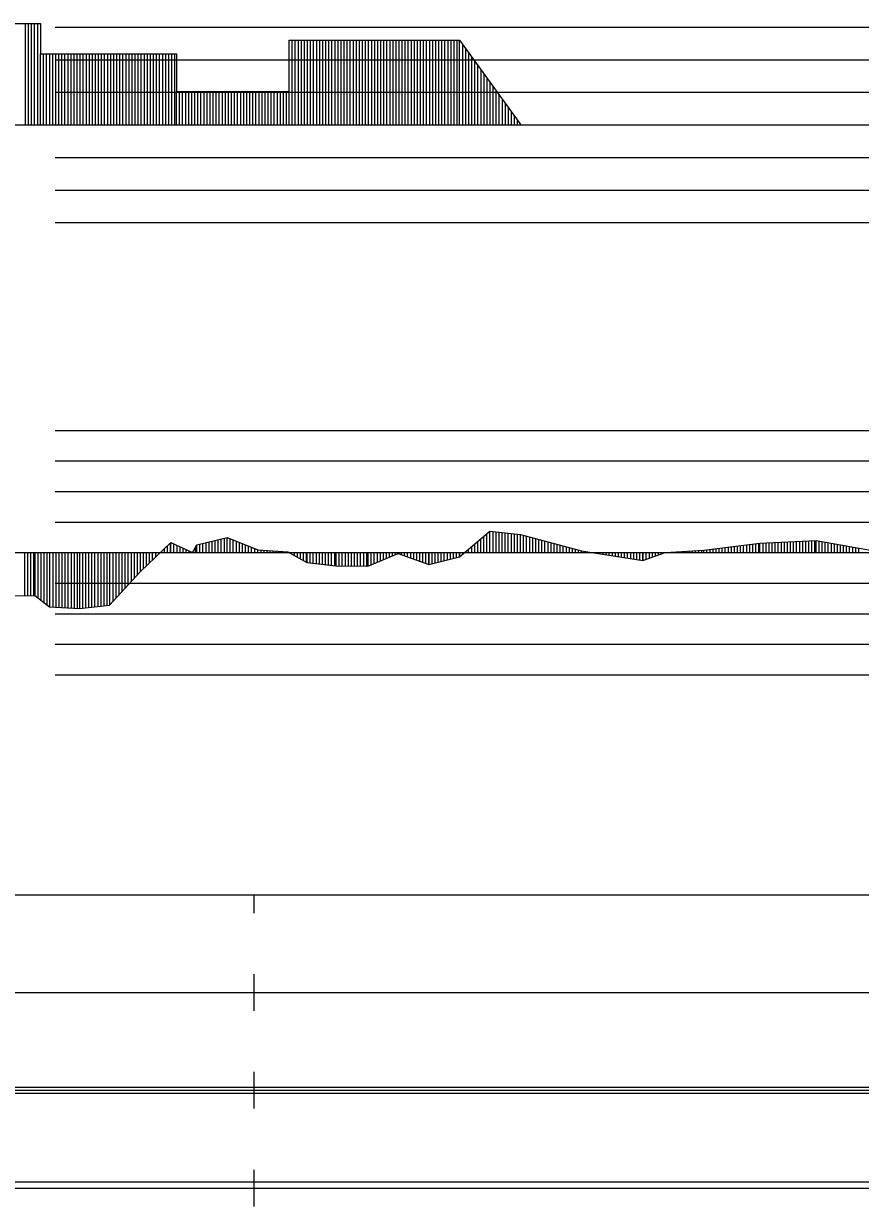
# Model space of a CAD drawing. Extents: x 2 to 10148, y 0 to 380.
# Drawn here: x 1579.4 to 1647.9, y 188.5 to 285.3 of the extents above; entities that cross this region are included whole.
import ezdxf

# ---------------------------------------------------------------- set-up
doc = ezdxf.new("R2010")
doc.units = 0
for name, color, linetype in [('POSUN_CARA', 7, 'Continuous'), ('POSUN_RASTR', 7, 'Continuous'), ('RYCHL_C', 7, 'Continuous'), ('RYCHL_RASTR', 7, 'Continuous'), ('ZRYCHL_CARA', 7, 'Continuous'), ('ZRYCHL_RASTR', 7, 'Continuous')]:
    doc.layers.add(name, color=color, linetype=linetype)

msp = doc.modelspace()

# ---------------------------------------------------------------- linework, layer by layer
at = {"layer": 'POSUN_CARA'}
for p, q in [((1593.596, 242.621), (1596.079, 243.222)), ((1595.096, 242), (1595.096, 242.984)), ((1595.346, 242), (1595.346, 243.044)), ((1595.596, 242), (1595.596, 243.105)), ((1595.846, 242), (1595.846, 243.165)), ((1596.079, 243.222), (1598.596, 242.227)), ((1596.079, 242), (1596.079, 243.222)), ((1596.329, 242), (1596.329, 243.123)), ((1596.579, 242), (1596.579, 243.024)), ((1615.088, 241.657), (1617.585, 243.766)), ((1616.838, 242), (1616.838, 243.135)), ((1617.088, 242), (1617.088, 243.347)), ((1617.338, 242), (1617.338, 243.558)), ((1617.585, 243.766), (1620.088, 243.491)), ((1617.585, 242), (1617.585, 243.766)), ((1617.835, 242), (1617.835, 243.739)), ((1618.085, 242), (1618.085, 243.711)), ((1618.335, 242), (1618.335, 243.684)), ((1618.585, 242), (1618.585, 243.656)), ((1618.835, 242), (1618.835, 243.629)), ((1619.085, 242), (1619.085, 243.601)), ((1619.335, 242), (1619.335, 243.574)), ((1619.585, 242), (1619.585, 243.546)), ((1619.835, 242), (1619.835, 243.519)), ((1620.085, 242), (1620.085, 243.491)), ((1620.088, 243.491), (1625.074, 242.132)), ((1620.088, 242), (1620.088, 243.491)), ((1620.338, 242), (1620.338, 243.423)), ((1620.588, 242), (1620.588, 243.355)), ((1620.838, 242), (1620.838, 243.286)), ((1621.088, 242), (1621.088, 243.218)), ((1621.338, 242), (1621.338, 243.15)), ((1621.588, 242), (1621.588, 243.082)), ((1621.838, 242), (1621.838, 243.014)), ((1622.088, 242), (1622.088, 242.946)), ((1639.684, 242.776), (1644.275, 242.985)), ((1643.184, 242), (1643.184, 242.935)), ((1643.434, 242), (1643.434, 242.947)), ((1643.684, 242), (1643.684, 242.958)), ((1643.934, 242), (1643.934, 242.969)), ((1644.184, 242), (1644.184, 242.981)), ((1644.275, 242.985), (1649.028, 242.135)), ((1644.275, 242), (1644.275, 242.985)), ((1644.525, 242), (1644.525, 242.94)), ((1579.485, 242), (1579.485, 238.476)), ((1579.735, 242), (1579.735, 238.48)), ((1579.985, 242), (1579.985, 238.484)), ((1580.235, 242), (1580.235, 238.487)), ((1580.328, 242), (1580.328, 238.489)), ((1580.578, 242), (1580.578, 238.3)), ((1580.828, 242), (1580.828, 238.111)), ((1581.078, 242), (1581.078, 237.923)), ((1581.328, 242), (1581.328, 237.734)), ((1581.545, 242), (1581.545, 237.57)), ((1581.795, 242), (1581.795, 237.555)), ((1582.045, 242), (1582.045, 237.54)), ((1582.295, 242), (1582.295, 237.525)), ((1582.545, 242), (1582.545, 237.51)), ((1582.795, 242), (1582.795, 237.494)), ((1583.045, 242), (1583.045, 237.479)), ((1583.295, 242), (1583.295, 237.464)), ((1583.545, 242), (1583.545, 237.449)), ((1583.795, 242), (1583.795, 237.434)), ((1583.979, 242), (1583.979, 237.423)), ((1584.229, 242), (1584.229, 237.45)), ((1584.479, 242), (1584.479, 237.478)), ((1584.729, 242), (1584.729, 237.505)), ((1584.979, 242), (1584.979, 237.533)), ((1585.229, 242), (1585.229, 237.56)), ((1585.479, 242), (1585.479, 237.588)), ((1585.729, 242), (1585.729, 237.616)), ((1585.979, 242), (1585.979, 237.643)), ((1586.229, 242), (1586.229, 237.671)), ((1586.456, 242), (1586.456, 237.696)), ((1586.706, 242), (1586.706, 237.97)), ((1586.956, 242), (1586.956, 238.244)), ((1587.206, 242), (1587.206, 238.518)), ((1587.456, 242), (1587.456, 238.792)), ((1587.706, 242), (1587.706, 239.066)), ((1587.956, 242), (1587.956, 239.34)), ((1588.206, 242), (1588.206, 239.614)), ((1588.456, 242), (1588.456, 239.889)), ((1588.706, 242), (1588.706, 240.163)), ((1588.951, 240.432), (1591.472, 242.813)), ((1588.951, 242), (1588.951, 240.432)), ((1589.201, 242), (1589.201, 240.668)), ((1589.451, 242), (1589.451, 240.904)), ((1589.701, 242), (1589.701, 241.14)), ((1589.951, 242), (1589.951, 241.377)), ((1590.201, 242), (1590.201, 241.613)), ((1590.451, 242), (1590.451, 241.849)), ((1590.701, 242), (1590.701, 242.085)), ((1590.951, 242), (1590.951, 242.321)), ((1591.201, 242), (1591.201, 242.557)), ((1591.451, 242), (1591.451, 242.794)), ((1591.472, 242.813), (1593.228, 242)), ((1591.472, 242), (1591.472, 242.813)), ((1591.722, 242), (1591.722, 242.697)), ((1591.972, 242), (1591.972, 242.581)), ((1592.222, 242), (1592.222, 242.466)), ((1592.472, 242), (1592.472, 242.35)), ((1592.722, 242), (1592.722, 242.234)), ((1592.972, 242), (1592.972, 242.119)), ((1593.222, 242), (1593.222, 242.003)), ((1593.228, 242), (1593.596, 242.621)), ((1593.228, 242), (1593.228, 242)), ((1593.478, 242), (1593.478, 242.423)), ((1593.596, 242), (1593.596, 242.621)), ((1593.846, 242), (1593.846, 242.682)), ((1594.096, 242), (1594.096, 242.742)), ((1594.346, 242), (1594.346, 242.803)), ((1594.596, 242), (1594.596, 242.863)), ((1594.846, 242), (1594.846, 242.924)), ((1596.829, 242), (1596.829, 242.925)), ((1597.079, 242), (1597.079, 242.827)), ((1597.329, 242), (1597.329, 242.728)), ((1597.579, 242), (1597.579, 242.629)), ((1597.829, 242), (1597.829, 242.53)), ((1598.079, 242), (1598.079, 242.431)), ((1598.329, 242), (1598.329, 242.333)), ((1598.579, 242), (1598.579, 242.234)), ((1598.596, 242.227), (1601.048, 242.065)), ((1598.596, 242), (1598.596, 242.227)), ((1598.846, 242), (1598.846, 242.211)), ((1599.096, 242), (1599.096, 242.194)), ((1599.346, 242), (1599.346, 242.178)), ((1599.596, 242), (1599.596, 242.161)), ((1599.846, 242), (1599.846, 242.144)), ((1600.096, 242), (1600.096, 242.128)), ((1600.346, 242), (1600.346, 242.111)), ((1600.596, 242), (1600.596, 242.095)), ((1600.846, 242), (1600.846, 242.078)), ((1601.048, 242.065), (1602.6, 241.179)), ((1601.048, 242), (1601.048, 242.065)), ((1601.298, 242), (1601.298, 241.922)), ((1601.548, 242), (1601.548, 241.779)), ((1601.798, 242), (1601.798, 241.637)), ((1602.048, 242), (1602.048, 241.494)), ((1602.298, 242), (1602.298, 241.351)), ((1602.548, 242), (1602.548, 241.208)), ((1602.6, 242), (1602.6, 241.179)), ((1602.85, 242), (1602.85, 241.151)), ((1603.1, 242), (1603.1, 241.124)), ((1603.35, 242), (1603.35, 241.097)), ((1603.6, 242), (1603.6, 241.069)), ((1603.85, 242), (1603.85, 241.042)), ((1604.1, 242), (1604.1, 241.015)), ((1604.35, 242), (1604.35, 240.987)), ((1604.6, 242), (1604.6, 240.96)), ((1604.85, 242), (1604.85, 240.932)), ((1604.973, 242), (1604.973, 240.919)), ((1605.223, 242), (1605.223, 240.917)), ((1605.473, 242), (1605.473, 240.915)), ((1605.723, 242), (1605.723, 240.913)), ((1605.973, 242), (1605.973, 240.911)), ((1606.223, 242), (1606.223, 240.909)), ((1606.473, 242), (1606.473, 240.907)), ((1606.723, 242), (1606.723, 240.904)), ((1606.973, 242), (1606.973, 240.902)), ((1607.223, 242), (1607.223, 240.9)), ((1607.473, 242), (1607.473, 240.898)), ((1607.59, 242), (1607.59, 240.897)), ((1607.84, 242), (1607.84, 241.002)), ((1608.09, 242), (1608.09, 241.107)), ((1608.34, 242), (1608.34, 241.211)), ((1608.59, 242), (1608.59, 241.316)), ((1608.84, 242), (1608.84, 241.42)), ((1609.09, 242), (1609.09, 241.525)), ((1609.34, 242), (1609.34, 241.63)), ((1609.59, 242), (1609.59, 241.734)), ((1609.84, 242), (1609.84, 241.839)), ((1610.068, 242), (1610.068, 241.935)), ((1610.318, 242), (1610.318, 241.843)), ((1610.568, 242), (1610.568, 241.751)), ((1610.818, 242), (1610.818, 241.659)), ((1611.068, 242), (1611.068, 241.567)), ((1611.318, 242), (1611.318, 241.475)), ((1611.568, 242), (1611.568, 241.383)), ((1611.818, 242), (1611.818, 241.291)), ((1612.068, 242), (1612.068, 241.199)), ((1612.318, 242), (1612.318, 241.107)), ((1612.568, 242), (1612.568, 241.015)), ((1612.572, 242), (1612.572, 241.014)), ((1612.822, 242), (1612.822, 241.078)), ((1613.072, 242), (1613.072, 241.142)), ((1613.322, 242), (1613.322, 241.206)), ((1613.572, 242), (1613.572, 241.269)), ((1613.822, 242), (1613.822, 241.333)), ((1614.072, 242), (1614.072, 241.397)), ((1614.322, 242), (1614.322, 241.461)), ((1614.572, 242), (1614.572, 241.525)), ((1614.822, 242), (1614.822, 241.589)), ((1615.072, 242), (1615.072, 241.653)), ((1615.088, 242), (1615.088, 241.657)), ((1615.338, 242), (1615.338, 241.868)), ((1615.588, 242), (1615.588, 242.079)), ((1615.838, 242), (1615.838, 242.291)), ((1616.088, 242), (1616.088, 242.502)), ((1616.338, 242), (1616.338, 242.713)), ((1616.588, 242), (1616.588, 242.924)), ((1622.338, 242), (1622.338, 242.878)), ((1622.588, 242), (1622.588, 242.809)), ((1622.838, 242), (1622.838, 242.741)), ((1623.088, 242), (1623.088, 242.673)), ((1623.338, 242), (1623.338, 242.605)), ((1623.588, 242), (1623.588, 242.537)), ((1623.838, 242), (1623.838, 242.469)), ((1624.088, 242), (1624.088, 242.401)), ((1624.338, 242), (1624.338, 242.332)), ((1624.588, 242), (1624.588, 242.264)), ((1624.838, 242), (1624.838, 242.196)), ((1625.074, 242.132), (1630.103, 241.345)), ((1625.074, 242), (1625.074, 242.132)), ((1625.324, 242), (1625.324, 242.093)), ((1625.574, 242), (1625.574, 242.054)), ((1625.824, 242), (1625.824, 242.015)), ((1626.074, 242), (1626.074, 241.975)), ((1626.324, 242), (1626.324, 241.936)), ((1626.574, 242), (1626.574, 241.897)), ((1626.824, 242), (1626.824, 241.858)), ((1627.074, 242), (1627.074, 241.819)), ((1627.324, 242), (1627.324, 241.78)), ((1627.574, 242), (1627.574, 241.741)), ((1627.824, 242), (1627.824, 241.702)), ((1628.074, 242), (1628.074, 241.662)), ((1628.324, 242), (1628.324, 241.623)), ((1628.574, 242), (1628.574, 241.584)), ((1628.824, 242), (1628.824, 241.545)), ((1629.074, 242), (1629.074, 241.506)), ((1629.324, 242), (1629.324, 241.467)), ((1629.574, 242), (1629.574, 241.428)), ((1629.824, 242), (1629.824, 241.389)), ((1630.074, 242), (1630.074, 241.349)), ((1630.103, 241.345), (1631.92, 242)), ((1630.103, 242), (1630.103, 241.345)), ((1630.353, 242), (1630.353, 241.435)), ((1630.603, 242), (1630.603, 241.525)), ((1630.853, 242), (1630.853, 241.615)), ((1631.103, 242), (1631.103, 241.705)), ((1631.353, 242), (1631.353, 241.795)), ((1631.603, 242), (1631.603, 241.886)), ((1631.853, 242), (1631.853, 241.976)), ((1631.92, 242), (1635.098, 242.197)), ((1631.92, 242), (1631.92, 242)), ((1632.17, 242), (1632.17, 242.015)), ((1632.42, 242), (1632.42, 242.031)), ((1632.67, 242), (1632.67, 242.046)), ((1632.92, 242), (1632.92, 242.062)), ((1633.17, 242), (1633.17, 242.077)), ((1633.42, 242), (1633.42, 242.093)), ((1633.67, 242), (1633.67, 242.108)), ((1633.92, 242), (1633.92, 242.124)), ((1634.17, 242), (1634.17, 242.139)), ((1634.42, 242), (1634.42, 242.155)), ((1634.67, 242), (1634.67, 242.17)), ((1634.92, 242), (1634.92, 242.186)), ((1635.098, 242.197), (1639.684, 242.776)), ((1635.098, 242), (1635.098, 242.197)), ((1635.348, 242), (1635.348, 242.228)), ((1635.598, 242), (1635.598, 242.26)), ((1635.848, 242), (1635.848, 242.291)), ((1636.098, 242), (1636.098, 242.323)), ((1636.348, 242), (1636.348, 242.355)), ((1636.598, 242), (1636.598, 242.386)), ((1636.848, 242), (1636.848, 242.418)), ((1637.098, 242), (1637.098, 242.449)), ((1637.348, 242), (1637.348, 242.481)), ((1637.598, 242), (1637.598, 242.513)), ((1637.848, 242), (1637.848, 242.544)), ((1638.098, 242), (1638.098, 242.576)), ((1638.348, 242), (1638.348, 242.607)), ((1638.598, 242), (1638.598, 242.639)), ((1638.848, 242), (1638.848, 242.671)), ((1639.098, 242), (1639.098, 242.702)), ((1639.348, 242), (1639.348, 242.734)), ((1639.598, 242), (1639.598, 242.765)), ((1639.684, 242), (1639.684, 242.776)), ((1639.934, 242), (1639.934, 242.788)), ((1640.184, 242), (1640.184, 242.799)), ((1640.434, 242), (1640.434, 242.81)), ((1640.684, 242), (1640.684, 242.822)), ((1640.934, 242), (1640.934, 242.833)), ((1641.184, 242), (1641.184, 242.844)), ((1641.434, 242), (1641.434, 242.856)), ((1641.684, 242), (1641.684, 242.867)), ((1641.934, 242), (1641.934, 242.879)), ((1642.184, 242), (1642.184, 242.89)), ((1642.434, 242), (1642.434, 242.901)), ((1642.684, 242), (1642.684, 242.913)), ((1642.934, 242), (1642.934, 242.924)), ((1644.775, 242), (1644.775, 242.895)), ((1645.025, 242), (1645.025, 242.851)), ((1645.275, 242), (1645.275, 242.806)), ((1645.525, 242), (1645.525, 242.761)), ((1645.775, 242), (1645.775, 242.717)), ((1646.025, 242), (1646.025, 242.672)), ((1646.275, 242), (1646.275, 242.627)), ((1646.525, 242), (1646.525, 242.582)), ((1646.775, 242), (1646.775, 242.538)), ((1647.025, 242), (1647.025, 242.493)), ((1647.275, 242), (1647.275, 242.448)), ((1647.525, 242), (1647.525, 242.404)), ((1647.775, 242), (1647.775, 242.359)), ((1602.6, 241.179), (1604.973, 240.919)), ((1607.59, 240.897), (1610.068, 241.935)), ((1610.068, 241.935), (1612.572, 241.014)), ((1612.572, 241.014), (1615.088, 241.657)), ((1586.456, 237.696), (1588.951, 240.432)), ((1604.973, 240.919), (1607.59, 240.897)), ((1578.235, 238.456), (1580.328, 238.489)), ((1580.328, 238.489), (1581.545, 237.57)), ((1581.545, 237.57), (1583.979, 237.423)), ((1583.979, 237.423), (1586.456, 237.696))]:
    msp.add_line(p, q, dxfattribs=at)
at = {"layer": 'POSUN_RASTR'}
for p, q in [((1582, 252), (1778, 252)), ((1582, 249.5), (1778, 249.5)), ((1582, 247), (1778, 247)), ((1582, 244.5), (1778, 244.5)), ((1245.39, 242), (1850.829, 242)), ((1582, 239.5), (1778, 239.5)), ((1582, 237), (1778, 237)), ((1582, 234.5), (1778, 234.5)), ((1582, 232), (1778, 232))]:
    msp.add_line(p, q, dxfattribs=at)
at = {"layer": 'RYCHL_C'}
msp.add_line((1511.646, 190.5), (1851.98, 190.5), dxfattribs=at)
at = {"layer": 'RYCHL_RASTR'}
for p, q in [((1245.39, 214), (1854.715, 214)), ((1598.283, 212.5), (1598.283, 214)), ((1598.283, 204.5), (1598.283, 207.5)), ((1245.39, 206), (1854.514, 206)), ((1598.283, 196.5), (1598.283, 199.5)), ((1245.39, 198.25), (1854.281, 198.25)), ((1245.39, 198), (1854.244, 198)), ((1245.39, 197.75), (1854.219, 197.75)), ((1598.283, 188.5), (1598.283, 191.5)), ((1245.39, 190), (1854.257, 190))]:
    msp.add_line(p, q, dxfattribs=at)
at = {"layer": 'ZRYCHL_CARA'}
for p, q in [((1570.071, 285.285), (1580.8, 285.285)), ((1579.571, 277), (1579.571, 285.285)), ((1579.821, 277), (1579.821, 285.285)), ((1580.071, 277), (1580.071, 285.285)), ((1580.321, 277), (1580.321, 285.285)), ((1580.571, 277), (1580.571, 285.285)), ((1580.8, 285.285), (1580.8, 282.814)), ((1601.154, 277), (1601.154, 283.937)), ((1601.154, 279.727), (1601.154, 283.937)), ((1601.154, 283.937), (1615.102, 283.937)), ((1601.404, 277), (1601.404, 283.937)), ((1601.654, 277), (1601.654, 283.937)), ((1601.904, 277), (1601.904, 283.937)), ((1602.154, 277), (1602.154, 283.937)), ((1602.404, 277), (1602.404, 283.937)), ((1602.654, 277), (1602.654, 283.937)), ((1602.904, 277), (1602.904, 283.937)), ((1603.154, 277), (1603.154, 283.937)), ((1603.404, 277), (1603.404, 283.937)), ((1603.654, 277), (1603.654, 283.937)), ((1603.904, 277), (1603.904, 283.937)), ((1604.154, 277), (1604.154, 283.937)), ((1604.404, 277), (1604.404, 283.937)), ((1604.654, 277), (1604.654, 283.937)), ((1604.904, 277), (1604.904, 283.937)), ((1605.154, 277), (1605.154, 283.937)), ((1605.404, 277), (1605.404, 283.937)), ((1605.654, 277), (1605.654, 283.937)), ((1605.904, 277), (1605.904, 283.937)), ((1606.154, 277), (1606.154, 283.937)), ((1606.404, 277), (1606.404, 283.937)), ((1606.654, 277), (1606.654, 283.937)), ((1606.904, 277), (1606.904, 283.937)), ((1607.154, 277), (1607.154, 283.937)), ((1607.404, 277), (1607.404, 283.937)), ((1607.654, 277), (1607.654, 283.937)), ((1607.904, 277), (1607.904, 283.937)), ((1608.154, 277), (1608.154, 283.937)), ((1608.404, 277), (1608.404, 283.937)), ((1608.654, 277), (1608.654, 283.937)), ((1608.904, 277), (1608.904, 283.937)), ((1609.154, 277), (1609.154, 283.937)), ((1609.404, 277), (1609.404, 283.937)), ((1609.654, 277), (1609.654, 283.937)), ((1609.904, 277), (1609.904, 283.937)), ((1610.154, 277), (1610.154, 283.937)), ((1610.404, 277), (1610.404, 283.937)), ((1610.654, 277), (1610.654, 283.937)), ((1610.904, 277), (1610.904, 283.937)), ((1611.154, 277), (1611.154, 283.937)), ((1611.404, 277), (1611.404, 283.937)), ((1611.654, 277), (1611.654, 283.937)), ((1611.904, 277), (1611.904, 283.937)), ((1612.154, 277), (1612.154, 283.937)), ((1612.404, 277), (1612.404, 283.937)), ((1612.654, 277), (1612.654, 283.937)), ((1612.904, 277), (1612.904, 283.937)), ((1613.154, 277), (1613.154, 283.937)), ((1613.404, 277), (1613.404, 283.937)), ((1613.654, 277), (1613.654, 283.937)), ((1613.904, 277), (1613.904, 283.937)), ((1614.154, 277), (1614.154, 283.937)), ((1614.404, 277), (1614.404, 283.937)), ((1614.654, 277), (1614.654, 283.937)), ((1614.904, 277), (1614.904, 283.937)), ((1615.102, 277), (1615.102, 283.937)), ((1615.102, 283.937), (1620.102, 277)), ((1615.352, 277), (1615.352, 283.59)), ((1580.8, 277), (1580.8, 282.814)), ((1580.8, 282.814), (1591.933, 282.814)), ((1581.05, 277), (1581.05, 282.814)), ((1581.3, 277), (1581.3, 282.814)), ((1581.55, 277), (1581.55, 282.814)), ((1581.8, 277), (1581.8, 282.814)), ((1582.05, 277), (1582.05, 282.814)), ((1582.3, 277), (1582.3, 282.814)), ((1582.55, 277), (1582.55, 282.814)), ((1582.8, 277), (1582.8, 282.814)), ((1583.05, 277), (1583.05, 282.814)), ((1583.3, 277), (1583.3, 282.814)), ((1583.55, 277), (1583.55, 282.814)), ((1583.8, 277), (1583.8, 282.814)), ((1584.05, 277), (1584.05, 282.814)), ((1584.3, 277), (1584.3, 282.814)), ((1584.55, 277), (1584.55, 282.814)), ((1584.8, 277), (1584.8, 282.814)), ((1585.05, 277), (1585.05, 282.814)), ((1585.3, 277), (1585.3, 282.814)), ((1585.55, 277), (1585.55, 282.814)), ((1585.8, 277), (1585.8, 282.814)), ((1586.05, 277), (1586.05, 282.814)), ((1586.3, 277), (1586.3, 282.814)), ((1586.55, 277), (1586.55, 282.814)), ((1586.8, 277), (1586.8, 282.814)), ((1587.05, 277), (1587.05, 282.814)), ((1587.3, 277), (1587.3, 282.814)), ((1587.55, 277), (1587.55, 282.814)), ((1587.8, 277), (1587.8, 282.814)), ((1588.05, 277), (1588.05, 282.814)), ((1588.3, 277), (1588.3, 282.814)), ((1588.55, 277), (1588.55, 282.814)), ((1588.8, 277), (1588.8, 282.814)), ((1589.05, 277), (1589.05, 282.814)), ((1589.3, 277), (1589.3, 282.814)), ((1589.55, 277), (1589.55, 282.814)), ((1589.8, 277), (1589.8, 282.814)), ((1590.05, 277), (1590.05, 282.814)), ((1590.3, 277), (1590.3, 282.814)), ((1590.55, 277), (1590.55, 282.814)), ((1590.8, 277), (1590.8, 282.814)), ((1591.05, 277), (1591.05, 282.814)), ((1591.3, 277), (1591.3, 282.814)), ((1591.55, 277), (1591.55, 282.814)), ((1591.8, 277), (1591.8, 282.814)), ((1591.933, 282.814), (1591.933, 279.727)), ((1615.602, 277), (1615.602, 283.244)), ((1615.852, 277), (1615.852, 282.897)), ((1616.102, 277), (1616.102, 282.55)), ((1616.352, 277), (1616.352, 282.203)), ((1616.602, 277), (1616.602, 281.856)), ((1616.852, 277), (1616.852, 281.509)), ((1617.102, 277), (1617.102, 281.162)), ((1617.352, 277), (1617.352, 280.815)), ((1591.933, 277), (1591.933, 279.727)), ((1591.933, 279.727), (1601.154, 279.727)), ((1592.183, 277), (1592.183, 279.727)), ((1592.433, 277), (1592.433, 279.727)), ((1592.683, 277), (1592.683, 279.727)), ((1592.933, 277), (1592.933, 279.727)), ((1593.183, 277), (1593.183, 279.727)), ((1593.433, 277), (1593.433, 279.727)), ((1593.683, 277), (1593.683, 279.727)), ((1593.933, 277), (1593.933, 279.727)), ((1594.183, 277), (1594.183, 279.727)), ((1594.433, 277), (1594.433, 279.727)), ((1594.683, 277), (1594.683, 279.727)), ((1594.933, 277), (1594.933, 279.727)), ((1595.183, 277), (1595.183, 279.727)), ((1595.433, 277), (1595.433, 279.727)), ((1595.683, 277), (1595.683, 279.727)), ((1595.933, 277), (1595.933, 279.727)), ((1596.183, 277), (1596.183, 279.727)), ((1596.433, 277), (1596.433, 279.727)), ((1596.683, 277), (1596.683, 279.727)), ((1596.933, 277), (1596.933, 279.727)), ((1597.183, 277), (1597.183, 279.727)), ((1597.433, 277), (1597.433, 279.727)), ((1597.683, 277), (1597.683, 279.727)), ((1597.933, 277), (1597.933, 279.727)), ((1598.183, 277), (1598.183, 279.727)), ((1598.433, 277), (1598.433, 279.727)), ((1598.683, 277), (1598.683, 279.727)), ((1598.933, 277), (1598.933, 279.727)), ((1599.183, 277), (1599.183, 279.727)), ((1599.433, 277), (1599.433, 279.727)), ((1599.683, 277), (1599.683, 279.727)), ((1599.933, 277), (1599.933, 279.727)), ((1600.183, 277), (1600.183, 279.727)), ((1600.433, 277), (1600.433, 279.727)), ((1600.683, 277), (1600.683, 279.727)), ((1600.933, 277), (1600.933, 279.727)), ((1617.602, 277), (1617.602, 280.469)), ((1617.852, 277), (1617.852, 280.122)), ((1618.102, 277), (1618.102, 279.775)), ((1618.352, 277), (1618.352, 279.428)), ((1618.602, 277), (1618.602, 279.081)), ((1618.852, 277), (1618.852, 278.734)), ((1619.102, 277), (1619.102, 278.387)), ((1619.352, 277), (1619.352, 278.041)), ((1245.39, 277), (1850.829, 277)), ((1619.602, 277), (1619.602, 277.694)), ((1619.852, 277), (1619.852, 277.347)), ((1620.102, 277), (1620.102, 277))]:
    msp.add_line(p, q, dxfattribs=at)
at = {"layer": 'ZRYCHL_RASTR'}
for p, q in [((1582, 285), (1778, 285)), ((1582, 282.333), (1778, 282.333)), ((1582, 279.667), (1778, 279.667)), ((1582, 274.333), (1778, 274.333)), ((1582, 271.667), (1778, 271.667)), ((1582, 269), (1778, 269))]:
    msp.add_line(p, q, dxfattribs=at)

doc.saveas('drawing.dxf')
